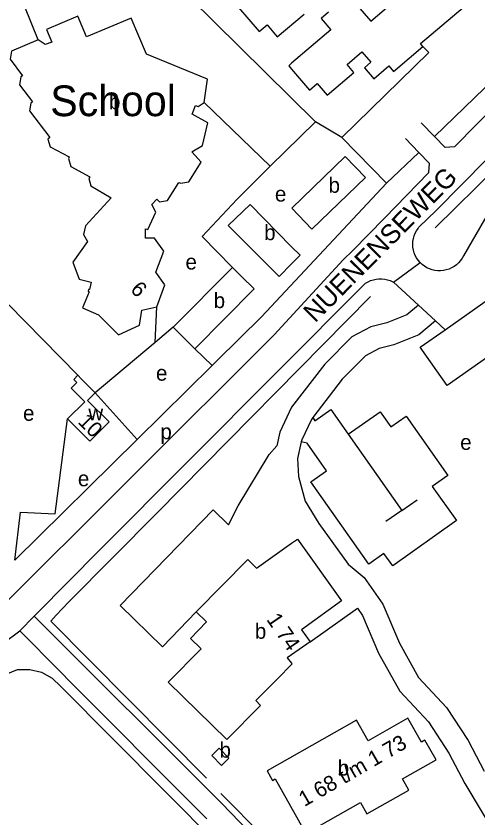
# Model space of a CAD drawing. Extents: x 161773 to 163836, y 384796 to 386521.
# Drawn here: x 162928.2 to 163048.5, y 386170.2 to 386379 of the extents above; entities that cross this region are included whole.
import ezdxf

# ---------------------------------------------------------------- set-up
doc = ezdxf.new("R2010")
doc.units = 0
for name, color, linetype in [('BLT_Basislijn', 7, 'Continuous'), ('BLT_Bebouwing', 7, 'Continuous'), ('BLT_Bebouwing_beschrifting', 7, 'Continuous'), ('BLT_Centroide', 7, 'Continuous'), ('BLT_Huisnummer', 7, 'Continuous'), ('BLT_Huisnummer_reeks', 7, 'Continuous'), ('BLT_Straatnaam', 7, 'Continuous'), ('BLT_Vlakafsluiter', 7, 'Continuous')]:
    doc.layers.add(name, color=color, linetype=linetype)

msp = doc.modelspace()

# ---------------------------------------------------------------- linework, layer by layer
at = {"layer": 'BLT_Basislijn'}
for p, q in [((163037.35, 386323.86), (163137.51, 386422.15)), ((162962.63, 386394.46), (163006.24, 386351.48)), ((162977.19, 386356.51), (162994.41, 386339.88)), ((163006.24, 386351.48), (162994.41, 386339.88)), ((163013.08, 386347.36), (163006.24, 386351.48)), ((163037.23, 386347.61), (163033.77, 386351.16)), ((163024.74, 386335.5), (163013.08, 386347.36)), ((163033.15, 386343.51), (163029.66, 386347.13)), ((163033.15, 386343.51), (163024.74, 386335.5)), ((163035.92, 386340.64), (163033.15, 386343.51)), ((163054.15, 386332.88), (163044.73, 386316.57)), ((163013.45, 386315.51), (163015.98, 386317.99)), ((162950, 386239.92), (163019.24, 386309.43)), ((163026.56, 386309.7), (163033.04, 386303.73)), ((162964.42, 386293.95), (162964.91, 386303.32)), ((163037.49, 386299.63), (163039.99, 386297.33)), ((162969.19, 386297.94), (162964.42, 386293.95)), ((162964.42, 386293.95), (162948.82, 386280.9)), ((162974.83, 386292.36), (162979.34, 386287.99)), ((162959.8, 386268.77), (162979.34, 386287.99)), ((162959.8, 386268.77), (162948.82, 386280.9)), ((163014.76, 386270.1), (163028.67, 386250.23)), ((162927.93, 386237.3), (162959.8, 386268.77)), ((163004.04, 386267.79), (163002.52, 386268.16)), ((163028.67, 386250.23), (163032.66, 386253.03)), ((163028.67, 386250.23), (163024.56, 386247.35)), ((162929.18, 386218.91), (162932.93, 386222.7)), ((162939.74, 386208.29), (162929.18, 386218.91)), ((162942.54, 386205.47), (162939.74, 386208.29)), ((162975.11, 386172.71), (162942.54, 386205.47)), ((163045.97, 386190.34), (163050.17, 386182.37)), ((163006.67, 386151.35), (162981.54, 386176.56)), ((162977.88, 386169.92), (162975.11, 386172.71))]:
    msp.add_line(p, q, dxfattribs=at)
for points in [[(162934.02, 386372.81), (162930.51, 386381.41), (162936.88, 386397.92), (162953.07, 386393.05)], [(163037.23, 386347.61), (163068.33, 386377.77)], [(163068.33, 386377.77), (163070.43, 386375.56), (163070.7, 386373.7), (163042.45, 386344.93), (163039.99, 386344.77), (163037.23, 386347.61)], [(163033.14, 386324), (163037.67, 386328.35), (163083.65, 386374.98)], [(163013.08, 386347.36), (163035.74, 386369.5), (163034.18, 386371.09)], [(163024.17, 386326.4), (163035.71, 386338.27), (163035.92, 386340.64)], [(162994.41, 386339.88), (162985.78, 386331.29), (162976.66, 386321.61), (162984.59, 386313.51)], [(162979.34, 386287.99), (162980.65, 386289.28), (162992.18, 386300.71), (163024.74, 386335.5)], [(163015.98, 386317.99), (163024.17, 386326.4)], [(163033.45, 386314.82), (163032.97, 386315.39), (163032.55, 386316.01), (163032.2, 386316.66), (163031.92, 386317.35), (163031.72, 386318.07), (163031.6, 386318.8), (163031.55, 386319.55), (163031.59, 386320.29), (163031.7, 386321.03), (163031.9, 386321.74), (163032.17, 386322.44), (163032.51, 386323.1), (163032.92, 386323.72), (163033.14, 386324)], [(162898.65, 386216.26), (162908.75, 386216.9), (162920.26, 386221.46), (162921.56, 386222.36), (162995.46, 386296.02), (163013.45, 386315.51)], [(163044.73, 386316.57), (163044.37, 386315.92), (163043.94, 386315.31), (163043.45, 386314.75), (163042.9, 386314.24), (163042.31, 386313.8), (163041.66, 386313.42), (163040.99, 386313.12), (163040.28, 386312.89), (163039.55, 386312.74), (163038.81, 386312.66), (163038.06, 386312.67), (163037.32, 386312.75), (163036.6, 386312.92), (163035.89, 386313.16), (163035.22, 386313.47), (163034.58, 386313.86), (163033.99, 386314.31), (163033.45, 386314.82)], [(162921.46, 386311.42), (162921.5, 386308.62), (162944.3, 386285.45)], [(163019.24, 386309.43), (163019.89, 386309.81), (163020.57, 386310.12), (163021.28, 386310.35), (163022.01, 386310.51), (163022.75, 386310.59), (163023.5, 386310.59), (163024.24, 386310.51), (163024.97, 386310.35), (163025.68, 386310.11), (163026.36, 386309.8), (163026.56, 386309.7)], [(162977.8, 386180.52), (162937.33, 386221.39), (162938.71, 386222.97), (162942.01, 386226.42), (162964.86, 386249.52), (163020.58, 386306.01)], [(163033.04, 386303.73), (163029.99, 386301.18), (163024.79, 386299.07), (163020.64, 386298.04), (163015.67, 386295.44), (163008.61, 386288.37), (162999.99, 386277.12), (162996.92, 386270.63), (162996.13, 386267.12)], [(163037.49, 386299.63), (163033.12, 386295.97), (163026.65, 386293.34), (163022.78, 386292.39), (163019.27, 386290.55), (163013.13, 386284.41), (163005.49, 386274.42)], [(163014.76, 386270.1), (163023.06, 386275.94), (163025.84, 386272.02), (163029.85, 386274.85), (163040.67, 386259.38), (163036.63, 386256.53), (163042.93, 386247.64), (163026.32, 386235.84), (163024.02, 386239.07), (163020.12, 386236.29), (163005.02, 386257.68), (163009.1, 386260.55), (163004.04, 386267.79)], [(163005.49, 386274.42), (163006.08, 386273.58), (163010.23, 386276.56), (163014.76, 386270.1)], [(162927.93, 386237.3), (162929.39, 386249.77), (162938.43, 386249.36), (162941.67, 386274.1)], [(163005.49, 386274.42), (163005.14, 386273.98), (163002.63, 386268.66), (163002.52, 386268.16)], [(162975.18, 386223.84), (162966.35, 386214.78), (162955.33, 386225.51), (162979.58, 386250.4), (162983.53, 386246.55), (162986.04, 386251.46), (162994.15, 386264.84), (162996.13, 386267.12)], [(163002.52, 386268.16), (163001.52, 386263.74), (163001.8, 386259.11), (163003.55, 386252.7), (163007.11, 386246.87), (163014.75, 386236.23), (163018.89, 386232.83), (163023.77, 386225.83), (163028.05, 386215.72), (163033.03, 386206.73), (163040.36, 386198.92), (163045.97, 386190.34)], [(162932.93, 386222.7), (162933.64, 386223.42), (162950, 386239.92)], [(163004.81, 386216.06), (163017.18, 386224.8), (163018.49, 386222.91), (163022.65, 386213.09), (163028.14, 386203.16), (163035.63, 386195.2), (163040.95, 386187.06)], [(162932.93, 386222.7), (162981.71, 386174.02)], [(162917.4, 386211.11), (162924.83, 386215.64), (162929.18, 386218.91)], [(162891.41, 386084.07), (162900.49, 386101.33), (162907.09, 386119.69), (162909.24, 386126.41), (162910.61, 386127.86), (162911.99, 386128.24), (162913.24, 386128.93), (162914.19, 386130.86), (162915.62, 386140.02), (162921.03, 386199.73), (162921.72, 386202.82), (162923.32, 386205.55), (162925.68, 386207.66), (162928.62, 386208.84), (162931.78, 386208.87), (162934.86, 386208.12), (162937.62, 386206.58), (162939.89, 386204.37), (162994.17, 386149.84)], [(163040.95, 386187.06), (163045.12, 386179.13), (163069.09, 386139.03), (163071.07, 386136.57), (163073.23, 386134.36), (163076.43, 386132.53), (163079.69, 386132.23), (163082.33, 386132.46), (163084.57, 386133.32), (163139.8, 386167.01)], [(162981.71, 386174.02), (162988.82, 386166.67), (163039.37, 386115.79), (163046.88, 386107.08)]]:
    msp.add_lwpolyline(points, dxfattribs=at)
at = {"layer": 'BLT_Bebouwing'}
for p, q in [((163019.21, 386336.94), (163013.96, 386342.4)), ((162984.59, 386313.51), (162969.19, 386297.94)), ((162986.94, 386311.19), (162984.59, 386313.51)), ((162969.19, 386297.94), (162971.27, 386295.88)), ((162974.83, 386292.36), (162971.27, 386295.88))]:
    msp.add_line(p, q, dxfattribs=at)
for points in [[(163007.73, 386401.73), (163013.49, 386395.06), (163008.95, 386391.15), (163020.6, 386377.63), (163028.15, 386384.14), (163022.03, 386391.53), (163033.09, 386401.07), (163022.36, 386413.75), (163016.79, 386408.95), (163006.07, 386421.29)], [(163034.18, 386371.09), (163033.57, 386371.81), (163050.24, 386386.04), (163050.87, 386385.31), (163056.15, 386389.82)], [(162986.2, 386381.24), (162991.58, 386374.94), (162993.62, 386376.69), (162996.27, 386373.58), (163003.23, 386379.52)], [(163009.57, 386380.01), (163007.65, 386378.37), (163010.19, 386375.39), (163000, 386366.69), (162999.24, 386366.04), (163000, 386365.15), (163004.62, 386359.73), (163006.65, 386361.46), (163009.29, 386358.36), (163016.23, 386364.28), (163014.44, 386366.38), (163018.32, 386369.69), (163020.63, 386366.99), (163018.94, 386365.55), (163021.39, 386362.68)], [(162958.2, 386378.44), (162946.62, 386373.55), (162944.36, 386378.98), (162936.17, 386375.54), (162937.56, 386372.24), (162935.85, 386371.59), (162934.02, 386372.81)], [(162977.19, 386356.51), (162978.08, 386362.55), (162962.19, 386369.04), (162958.2, 386378.44)], [(162934.02, 386372.81), (162927.07, 386369.89), (162927.04, 386369.85), (162926.67, 386367.78), (162929.87, 386363.47), (162929.48, 386363.19), (162929.14, 386361.11), (162932.49, 386356.64), (162932.11, 386356.34), (162931.77, 386354.28), (162936.99, 386347.39), (162936.54, 386346.98), (162937.14, 386344.94), (162942.04, 386342.3), (162941.86, 386341.87), (162942.46, 386339.8), (162947.41, 386337.1), (162947.19, 386336.7), (162947.69, 386334.77), (162952.98, 386331.68), (162946.3, 386324.37), (162945.76, 386322.15), (162946.87, 386320.31), (162942.99, 386314.89)], [(163027.69, 386365.55), (163034.18, 386371.09)], [(163021.39, 386362.68), (163025.3, 386366.02), (163026.54, 386364.56), (163027.69, 386365.55)], [(162964.91, 386303.32), (162966.97, 386309.04), (162964.65, 386312.29), (162966.71, 386317.74), (162964.29, 386321.16), (162961.91, 386321.12), (162961.94, 386323.6), (162962.53, 386323.42), (162964.65, 386327.96), (162963.6, 386329.95), (162964.89, 386331.32), (162965.62, 386330.63), (162967.68, 386331.01), (162970.63, 386335.63), (162971.12, 386335.48), (162973.2, 386335.86), (162976.48, 386340.98), (162974.01, 386343.67), (162976.76, 386345.25), (162978.15, 386351.21), (162974.08, 386353.44), (162974.93, 386355.73), (162975.64, 386355.43), (162977.19, 386356.51)], [(163019.21, 386336.94), (163005.27, 386323.52), (163000.02, 386328.98), (163013.96, 386342.4)], [(163000, 386318.91), (163002.18, 386316.69), (163000, 386314.49), (162996.74, 386311.2), (162983.51, 386324.48), (162989.16, 386329.95), (163000, 386318.91)], [(163039.99, 386297.33), (163061.12, 386312.19), (163064.62, 386307.21), (163067.13, 386308.98), (163065.35, 386311.52), (163070.38, 386315.06), (163073.94, 386310), (163076.48, 386311.79), (163074.69, 386314.34)], [(162942.99, 386314.89), (162944.65, 386310.49), (162947.78, 386309.74), (162947.32, 386307.8), (162947.11, 386307.82), (162947.01, 386307.4), (162947.23, 386307.17), (162945.56, 386302.98), (162949.71, 386301.23), (162954.88, 386296), (162960.4, 386298.54), (162960.98, 386302.41), (162964.91, 386303.32)], [(162986.94, 386311.19), (162990.22, 386307.94), (162974.83, 386292.36)], [(163114.94, 386241.27), (163104.89, 386234.2), (163085.44, 386261.86), (163060.3, 386244.18), (163053.27, 386254.18), (163083.42, 386275.38), (163086.95, 386270.36), (163097.02, 386277.43), (163088.16, 386290.03), (163057.96, 386268.8), (163050.96, 386278.76), (163078.57, 386298.18), (163073.21, 386305.81), (163040.51, 386282.81), (163033.5, 386292.77), (163039.99, 386297.33)], [(162941.67, 386274.1), (162946.14, 386278.58), (162942.62, 386282.1), (162944.07, 386283.55), (162943.24, 386284.39), (162944.3, 386285.45)], [(162944.3, 386285.45), (162945.28, 386284.43), (162948.82, 386280.9)], [(162948.82, 386280.9), (162946.85, 386278.93), (162952.45, 386273.33), (162947.47, 386268.3), (162943.93, 386271.84), (162941.67, 386274.1)], [(162988.57, 386237.48), (162990.89, 386235.2), (163000, 386241.72), (163001.49, 386242.78)], [(163001.49, 386242.78), (163012.99, 386226.74)], [(162975.18, 386223.84), (162988.57, 386237.48)], [(163012.99, 386226.74), (163002.53, 386219.21), (163004.81, 386216.06)], [(162967.86, 386205.52), (162976.44, 386214.19), (162973.67, 386216.9), (162977.86, 386221.23), (162975.18, 386223.84)], [(163004.81, 386216.06), (163000, 386212.69), (162998.84, 386211.87), (163000, 386210.45), (163000.14, 386210.28), (163000, 386210.14), (162996.4, 386206.51)], [(162996.4, 386206.51), (162990.68, 386200.74), (162991.91, 386199.49), (162983.1, 386190.62), (162967.86, 386205.52)], [(162981.17, 386188.31), (162979.23, 386186.41), (162981.72, 386183.87), (162983.66, 386185.77), (162981.17, 386188.31)]]:
    msp.add_lwpolyline(points, dxfattribs=at)
msp.add_lwpolyline([(163003.72, 386166.15), (163017.93, 386174.19), (163019.61, 386171.22), (163030.52, 386177.39), (163028.84, 386180.36), (163037.61, 386185.32), (163034.72, 386190.43), (163033.79, 386189.91), (163030.27, 386196.13), (163019.91, 386190.27), (163016.88, 386195.63), (162993.61, 386182.46), (162995.02, 386179.96), (162995.69, 386180.34)], close=True, dxfattribs=at)
at = {"layer": 'BLT_Vlakafsluiter'}
for p, q in [((163026.56, 386309.7), (163033.45, 386314.82)), ((163033.04, 386303.73), (163037.49, 386299.63))]:
    msp.add_line(p, q, dxfattribs=at)

# ---------------------------------------------------------------- texts
at = {"layer": 'BLT_Bebouwing_beschrifting'}
msp.add_text('School', height=8, dxfattribs=at).set_placement((162937.14, 386352.93))
at = {"layer": 'BLT_Centroide'}
for s, p in [('b', (162952.44, 386354.73)), ('b', (163009.62, 386332.97)), ('e', (162995.65, 386330.69)), ('b', (162992.84, 386320.64)), ('e', (162972.36, 386313)), ('b', (162979.7, 386302.94)), ('e', (162964.68, 386284.05)), ('e', (162930.05, 386273.6)), ('w', (162947.06, 386273.72)), ('p', (162965.82, 386268.8)), ('e', (163043.9, 386266.03)), ('e', (162944.34, 386256.55)), ('b', (162990.42, 386216.83)), ('b', (162981.22, 386185.88)), ('b', (163012.01, 386181.23))]:
    msp.add_text(s, height=4, dxfattribs=at).set_placement(p)
at = {"layer": 'BLT_Huisnummer'}
for s, rotation, p in [('6', 314.6642, (162957.79, 386307.56)), ('10', 314.9838, (162944.12, 386273.11)), ('1 74', 304.3349, (162993.31, 386221.87))]:
    msp.add_text(s, height=4, rotation=rotation, dxfattribs=at).set_placement(p)
at = {"layer": 'BLT_Huisnummer_reeks'}
msp.add_text('1 68 t/m 1 73', height=4, rotation=30.006, dxfattribs=at).set_placement((163003.32, 386173))
at = {"layer": 'BLT_Straatnaam'}
msp.add_text('NUENENSEWEG', height=5, rotation=45.2342, dxfattribs=at).set_placement((163006.1, 386298.93))

doc.saveas('drawing.dxf')
